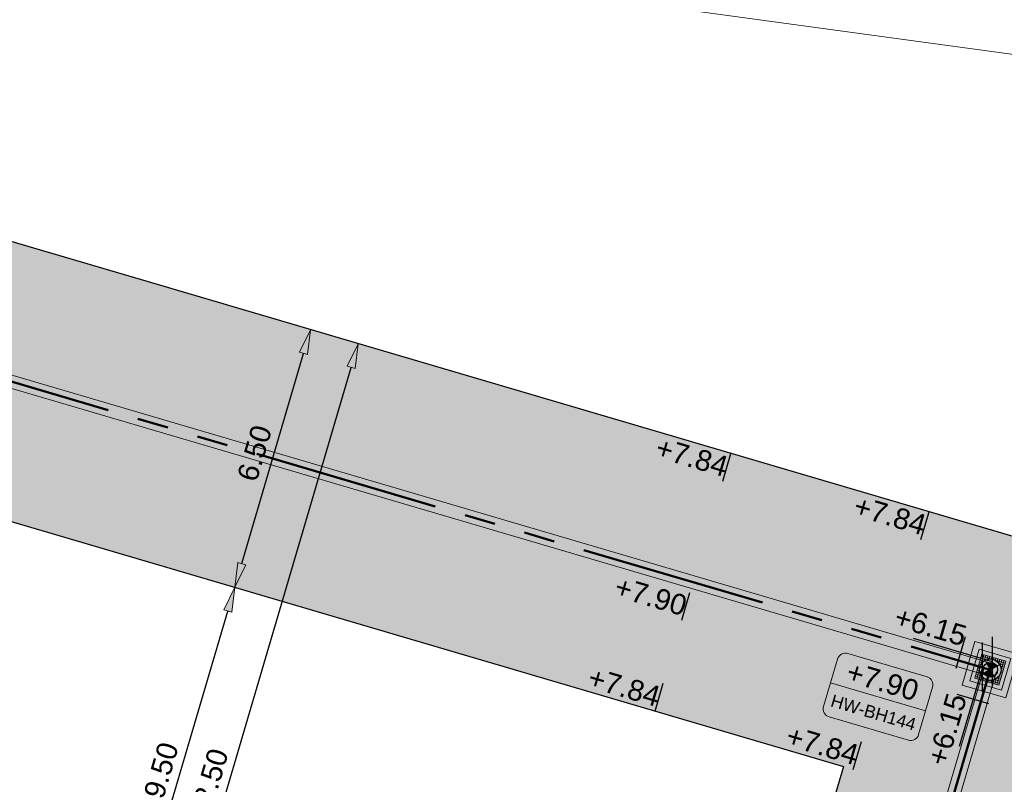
# Model space of a CAD drawing. Extents: x 98477 to 100410, y 398052 to 398969.
# Tile 362 of 374: x 98670 to 98694, y 398706 to 398724. Entities that reach past the tile are written whole.
import ezdxf
from ezdxf.enums import TextEntityAlignment as Align

# ---------------------------------------------------------------- set-up
doc = ezdxf.new("R2010")
doc.units = 0
doc.linetypes.add('RI-RWA', pattern=[8.25, 4.5, -0.75, 0.75, -0.75, 0.75, -0.75])
for name, color, linetype, lineweight in [('N-GW-hoogtelijn laagte NAP +7.00', 100, 'AL-HOOGTELIJN +7.00', 18), ('N-KO-kantverharding', 2, 'Continuous', 25), ('N-RI-RWA b.o.b.', 162, 'Continuous', 25), ('N-RI-RWA hoofdriool', 162, 'RI-RWA', 50), ('N-RI-RWA hoofdriool buiswand', 162, 'Continuous', 13), ('N-RI-RWA put', 1, 'Continuous', 25), ('N-RI-RWA putdeksel', 7, 'Continuous', 18), ('N-RI-RWA putnummer', 162, 'Continuous', 18), ('N-RI-RWA putwand', 7, 'Continuous', 18), ("N-VH-arcering 'MAT' grijs 251", 251, 'Continuous', 18), ('X-AL-maatvoering VERWERKT', 180, 'Continuous', 18), ('X-AL-planthoogte VERWERKT', 180, 'Continuous', 25), ('X-AL-rapporttekening blauw', 125, 'Continuous', 25)]:
    doc.layers.add(name, color=color, linetype=linetype, lineweight=lineweight)
for name, color, linetype, plot in [('X-AL-contourlijnen', 30, 'Continuous', False), ('X-AL-hulplijn', 30, 'Continuous', False), ('X-AL-hulplijn riolering', 30, 'Continuous', False)]:
    doc.layers.add(name, color=color, linetype=linetype, plot=plot)
doc.styles.add('CS Annotative', font='arial.ttf')
doc.styles.get("Standard").update_dxf_attribs({"font": 'txt.shx'})
doc.linetypes.add('AL-HOOGTELIJN +7.00', pattern='A,7.5,-1.5,["+7.00",Standard,S=0.9,R=0,X=-0.3,Y=-0.45],-4.5,22.5', length=36)
doc.dimstyles.new('CS Annotative', dxfattribs={"dimtxt": 2.5, "dimasz": 3, "dimexe": 0.18, "dimexo": 0.0625, "dimgap": 1, "dimtad": 1, "dimzin": 3, "dimdsep": 46, "dimtxsty": 'CS Annotative', "dimblk": 'CS Dimensionpijl', "dimcen": 0, "dimse1": 1, "dimse2": 1, "dimclrd": 256, "dimclre": 256, "dimadec": 0, "dimazin": 0, "dimtm": 1e-09, "dimtfac": 1, "dimtdec": 0, "dimtofl": 0, "dimtmove": 1, "dimatfit": 1, "dimfxl": 1, "dimtfillclr": 256, "dimtolj": 1, "dimtzin": 3, "dimarcsym": 0})

# ---------------------------------------------------------------- blocks, each defined once
blk = doc.blocks.new('*U330')
h = blk.add_hatch(color=256)
h.dxf.hatch_style = 1
h.paths.add_polyline_path([(-0.2282755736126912, -0.1244598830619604, 0.6681786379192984), (0.2494216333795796, -0.07340877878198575, 0.198912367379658), (0.2282755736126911, 0.1244598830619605)])
at = {"flags": 128}
blk.add_lwpolyline([(-0.2282755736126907, -0.1244598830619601), (0.2282755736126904, 0.1244598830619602)], dxfattribs=at)
blk.add_circle((-7.321038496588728e-17, 2.351221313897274e-16), 0.26)
at = {"layer": 'N-RI-RWA putdeksel', "flags": 128}
blk.add_lwpolyline([(-0.3724966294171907, -0.2030917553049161), (0.2030917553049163, -0.3724966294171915), (0.3724966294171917, 0.2030917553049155), (-0.2030917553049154, 0.3724966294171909)], close=True, dxfattribs=at)
at = {"layer": 'N-RI-RWA putdeksel', "lineweight": 5, "flags": 128}
for points in [[(-0.2313259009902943, 0.2765652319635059), (-0.1029049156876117, 0.2387688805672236)], [(-0.1551260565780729, 0.3583795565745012), (-0.2196652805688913, 0.139094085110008)], [(-0.2172088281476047, 0.3245309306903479), (0.002076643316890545, 0.2599917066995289)], [(-0.1071603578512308, 0.3442624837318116), (-0.144956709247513, 0.2158414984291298)], [(-0.05919465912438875, 0.330145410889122), (-0.08393691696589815, 0.2460784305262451)], [(-0.01122896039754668, 0.3160283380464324), (-0.02816944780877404, 0.2584694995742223)], [(0.03673673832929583, 0.3019112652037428), (0.02407288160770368, 0.2588831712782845)], [(0.08470243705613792, 0.2877941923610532), (0.07340877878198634, 0.2494216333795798)], [(0.1326681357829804, 0.2736771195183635), (0.1200042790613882, 0.2306490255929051)], [(0.1806338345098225, 0.2595600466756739), (0.163693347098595, 0.2020012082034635)], [(0.2285995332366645, 0.2454429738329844), (0.2038572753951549, 0.161375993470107)], [(-0.2599917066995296, 0.00207664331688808), (-0.3245309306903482, -0.2172088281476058)], [(-0.3019112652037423, 0.03673673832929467), (-0.258883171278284, 0.02407288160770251)], [(-0.2877941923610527, 0.08470243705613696), (-0.2494216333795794, 0.07340877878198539)], [(-0.273677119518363, 0.1326681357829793), (-0.2306490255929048, 0.1200042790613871)], [(-0.2595600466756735, 0.1806338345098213), (-0.2020012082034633, 0.1636933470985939)], [(-0.2454429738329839, 0.2285995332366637), (-0.1613759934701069, 0.2038572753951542)], [(0.1390940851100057, 0.219665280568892), (0.3583795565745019, 0.1551260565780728)], [(0.2158414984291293, 0.1449567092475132), (0.3442624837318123, 0.1071603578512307)], [(0.2765652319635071, 0.2313259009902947), (0.2387688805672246, 0.102904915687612)], [(0.2460784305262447, 0.08393691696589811), (0.3301454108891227, 0.0591946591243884)], [(0.2584694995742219, 0.02816944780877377), (0.3160283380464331, 0.0112289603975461)], [(0.3245309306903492, 0.2172088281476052), (0.25999170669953, -0.002076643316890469)], [(-0.3583795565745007, -0.1551260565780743), (-0.1390940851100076, -0.2196652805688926)], [(-0.3442624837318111, -0.107160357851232), (-0.2158414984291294, -0.1449567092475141)], [(-0.3301454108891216, -0.0591946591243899), (-0.2460784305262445, -0.08393691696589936)], [(-0.3160283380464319, -0.01122896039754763), (-0.2584694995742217, -0.02816944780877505)], [(-0.2387688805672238, -0.1029049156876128), (-0.2765652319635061, -0.2313259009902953)], [(-0.2038572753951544, -0.1613759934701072), (-0.2285995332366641, -0.2454429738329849)], [(-0.1636933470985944, -0.2020012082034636), (-0.180633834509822, -0.2595600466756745)], [(-0.1200042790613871, -0.230649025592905), (-0.1326681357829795, -0.2736771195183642)], [(0.1449567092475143, -0.2158414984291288), (0.1071603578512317, -0.3442624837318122)], [(0.2196652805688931, -0.1390940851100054), (0.1551260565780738, -0.3583795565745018)], [(0.1613759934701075, -0.2038572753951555), (0.245442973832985, -0.2285995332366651)], [(0.2020012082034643, -0.1636933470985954), (0.2595600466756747, -0.1806338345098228)], [(0.2306490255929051, -0.1200042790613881), (0.2736771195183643, -0.1326681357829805)], [(0.24942163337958, -0.07340877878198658), (0.287794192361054, -0.08470243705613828)], [(0.2588831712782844, -0.02407288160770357), (0.3019112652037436, -0.03673673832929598)], [(-0.07340877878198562, -0.2494216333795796), (-0.08470243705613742, -0.2877941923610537)], [(-0.0240728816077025, -0.2588831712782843), (-0.03673673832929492, -0.3019112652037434)], [(-0.002076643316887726, -0.259991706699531), (0.2172088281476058, -0.3245309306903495)], [(0.02816944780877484, -0.2584694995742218), (0.01122896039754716, -0.316028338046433)], [(0.08393691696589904, -0.2460784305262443), (0.05919465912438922, -0.3301454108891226)], [(0.1029049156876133, -0.238768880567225), (0.2313259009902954, -0.2765652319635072)]]:
    blk.add_lwpolyline(points, dxfattribs=at)
at = {"layer": 'N-RI-RWA putwand', "flags": 128}
for points in [[(-0.6829104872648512, -0.3723348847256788), (0.3723348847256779, -0.6829104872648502), (0.6829104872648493, 0.372334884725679), (-0.3723348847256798, 0.6829104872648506)], [(-0.4966621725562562, -0.2707890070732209), (0.2707890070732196, -0.4966621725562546), (0.4966621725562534, 0.2707890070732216), (-0.2707890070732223, 0.4966621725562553)]]:
    blk.add_lwpolyline(points, close=True, dxfattribs=at)
blk = doc.blocks.new('*U405')
at = {"layer": 'X-AL-hulplijn riolering', "flags": 128}
for points in [[(1.458995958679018e-16, -3), (1.458995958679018e-16, 3)], [(-1.345261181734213e-17, -1.597549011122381e-17), (-2.823414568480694, -9.59313974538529)], [(0.7892621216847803, -4.401938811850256), (-3.047993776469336, -3.272572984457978)]]:
    blk.add_lwpolyline(points, dxfattribs=at)
at = {"layer": 'N-RI-RWA b.o.b.', "linetype": 'Continuous', "style": 'CS Annotative'}
blk.add_attdef('B.o.b.links', text='', height=0.5, rotation=73.59999999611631, dxfattribs=at).set_placement((-0.6095987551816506, -0.6545145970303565), align=Align.MIDDLE_RIGHT)
blk = doc.blocks.new('*U404')
at = {"layer": 'X-AL-hulplijn riolering', "flags": 128}
for points in [[(-1.597549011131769e-17, 1.345261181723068e-17), (-9.593139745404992, 2.82341456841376)], [(-4.401938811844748, -0.7892621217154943), (-3.272572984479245, 3.047993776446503)], [(-6.94137766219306e-18, -3), (-6.94137766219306e-18, 3)]]:
    blk.add_lwpolyline(points, dxfattribs=at)
at = {"layer": 'N-RI-RWA b.o.b.', "linetype": 'Continuous', "style": 'CS Annotative'}
blk.add_attdef('B.o.b.links', text='', height=0.5000000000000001, rotation=343.5999999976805, dxfattribs=at).set_placement((-0.6545145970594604, 0.6095987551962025), align=Align.MIDDLE_RIGHT)
blk = doc.blocks.new('*U416')
at = {"layer": 'X-AL-hulplijn', "flags": 128}
blk.add_lwpolyline([(0.09881950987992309, 0.3357598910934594), (-0.09881950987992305, -0.3357598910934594)], dxfattribs=at)
at = {"layer": 'X-AL-planthoogte VERWERKT', "linetype": 'Continuous', "style": 'CS Annotative'}
blk.add_attdef('HOOGTE-LINKS', text='', height=0.4999999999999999, rotation=163.6000000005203, dxfattribs=at).set_placement((1.455191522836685e-11, 3.059681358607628e-22), align=Align.MIDDLE_RIGHT)
blk = doc.blocks.new('*U419')
at = {"layer": 'X-AL-hulplijn', "flags": 128}
blk.add_lwpolyline([(0.09881950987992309, 0.3357598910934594), (-0.09881950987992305, -0.3357598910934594)], dxfattribs=at)
at = {"layer": 'X-AL-planthoogte VERWERKT', "linetype": 'Continuous', "style": 'CS Annotative'}
blk.add_attdef('HOOGTE-LINKS', text='', height=0.4999999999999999, rotation=163.6000000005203, dxfattribs=at).set_placement((0, 0), align=Align.MIDDLE_RIGHT)
blk = doc.blocks.new('*U414')
at = {"layer": 'X-AL-hulplijn', "flags": 128}
blk.add_lwpolyline([(0.09881950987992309, 0.3357598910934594), (-0.09881950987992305, -0.3357598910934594)], dxfattribs=at)
at = {"layer": 'X-AL-planthoogte VERWERKT', "linetype": 'Continuous', "style": 'CS Annotative'}
blk.add_attdef('HOOGTE-LINKS', text='', height=0.4999999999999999, rotation=163.6000000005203, dxfattribs=at).set_placement((1.455191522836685e-11, 3.059681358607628e-22), align=Align.MIDDLE_RIGHT)
blk = doc.blocks.new('*U415')
at = {"layer": 'X-AL-hulplijn', "flags": 128}
blk.add_lwpolyline([(0.09881950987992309, 0.3357598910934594), (-0.09881950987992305, -0.3357598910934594)], dxfattribs=at)
at = {"layer": 'X-AL-planthoogte VERWERKT', "linetype": 'Continuous', "style": 'CS Annotative'}
blk.add_attdef('HOOGTE-LINKS', text='', height=0.4999999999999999, rotation=163.6000000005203, dxfattribs=at).set_placement((1.223872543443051e-21, -5.820766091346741e-11), align=Align.MIDDLE_RIGHT)
blk = doc.blocks.new('*U423')
at = {"layer": 'X-AL-hulplijn', "flags": 128}
blk.add_lwpolyline([(0.09881950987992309, 0.3357598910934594), (-0.09881950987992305, -0.3357598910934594)], dxfattribs=at)
at = {"layer": 'X-AL-planthoogte VERWERKT', "linetype": 'Continuous', "style": 'CS Annotative'}
blk.add_attdef('HOOGTE-LINKS', text='', height=0.4999999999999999, rotation=163.6000000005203, dxfattribs=at).set_placement((-2.910383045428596e-11, -1.164153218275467e-10), align=Align.MIDDLE_RIGHT)
blk = doc.blocks.new('*U653')
at = {"layer": 'X-AL-hulplijn riolering'}
for points in [[(-0.6275572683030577, 0.6275572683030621), (7.682743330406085e-16, 0), (0.6275572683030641, 0.6275572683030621, 0.4142135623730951)], [(3.290701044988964e-15, 0), (-0.6275572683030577, -0.6275572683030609, 0.4142135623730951), (0.6275572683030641, -0.6275572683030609)]]:
    blk.add_hatch(color=256, dxfattribs=at).paths.add_polyline_path(points)
at = {"lineweight": 9}
blk.add_line((-18.10252460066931, -6.986696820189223), (-6.102524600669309, -6.986696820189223), dxfattribs=at)
blk.add_lwpolyline([(-17.10252460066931, -10.98669682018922), (-7.102524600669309, -10.98669682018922, 0.414213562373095), (-6.102524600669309, -9.986696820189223), (-6.102524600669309, -3.986696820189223, 0.414213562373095), (-7.102524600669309, -2.986696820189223), (-17.10252460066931, -2.986696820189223, 0.414213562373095), (-18.10252460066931, -3.986696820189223), (-18.10252460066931, -9.986696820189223, 0.414213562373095)], format="xyb", close=True)
at = {"layer": 'X-AL-hulplijn riolering'}
for points in [[(0.7530687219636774, -0.7530687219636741), (-0.7530687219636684, 0.7530687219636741)], [(0.7530687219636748, 0.7530687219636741), (-0.7530687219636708, -0.7530687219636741)]]:
    blk.add_lwpolyline(points, dxfattribs=at)
blk.add_circle((3.290701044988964e-15, 0), 0.8875, dxfattribs=at)
at = {"style": 'CS Annotative'}
for tag, height, p in [('HOOGTE', 2.5, (-12.10252460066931, -5.010850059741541)), ('NR', 1.5, (-12.10252460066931, -8.96254358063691))]:
    blk.add_attdef(tag, text='', height=height, dxfattribs=at).set_placement(p, align=Align.MIDDLE_CENTER)
blk = doc.blocks.new('CS Dimensionpijl')
h = blk.add_hatch(color=256)
h.dxf.hatch_style = 1
h.paths.add_polyline_path([(-1, -0.1666666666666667), (0, 0), (-1, 0.1666666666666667)])
at = {"flags": 128}
blk.add_lwpolyline([(0, 0.5), (0, -0.5)], dxfattribs=at)
blk.add_lwpolyline([(-1, -0.1666666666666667), (0, 0), (-1, 0.1666666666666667)], close=True, dxfattribs=at)
blk = doc.blocks.new('*D1071')
at = {"layer": 'X-AL-maatvoering VERWERKT', "linetype": 'Continuous', "lineweight": -2, "transparency": 16777216}
blk.add_line((98673.18524687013, 398701.9767670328), (98675.52868096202, 398709.9390730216), dxfattribs=at)
at = {"layer": 'X-AL-maatvoering VERWERKT', "lineweight": -2, "transparency": 16777216, "xscale": 0.6000000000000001, "yscale": 0.6000000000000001, "zscale": 0.6000000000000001}
for p, rotation in [((98675.69808583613, 398710.5146614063), 73.59999999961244), ((98673.01584199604, 398701.4011786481), 253.5999999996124)]:
    blk.add_blockref('CS Dimensionpijl', p, dxfattribs=dict(at, rotation=rotation))
at = {"layer": 'X-AL-maatvoering VERWERKT', "color": 0, "transparency": 16777216, "insert": (98673.92020121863, 398706.0864662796), "char_height": 0.5, "attachment_point": 5, "rotation": 73.59999999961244, "style": 'CS Annotative'}
blk.add_mtext('\\A1;9.50', dxfattribs=at)
blk = doc.blocks.new('*D1072')
at = {"layer": 'X-AL-maatvoering VERWERKT', "linetype": 'Continuous', "lineweight": -2, "transparency": 16777216}
blk.add_line((98675.86749071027, 398711.090249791), (98677.36390043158, 398716.1746138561), dxfattribs=at)
at = {"layer": 'X-AL-maatvoering VERWERKT', "lineweight": -2, "transparency": 16777216, "xscale": 0.6000000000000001, "yscale": 0.6000000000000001, "zscale": 0.6000000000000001}
for p, rotation in [((98677.53330530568, 398716.7502022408), 73.59999999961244), ((98675.69808583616, 398710.5146614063), 253.5999999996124)]:
    blk.add_blockref('CS Dimensionpijl', p, dxfattribs=dict(at, rotation=rotation))
at = {"layer": 'X-AL-maatvoering VERWERKT', "color": 0, "transparency": 16777216, "insert": (98676.17893287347, 398713.760978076), "char_height": 0.5, "attachment_point": 5, "rotation": 73.59999999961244, "style": 'CS Annotative'}
blk.add_mtext('\\A1;6.50', dxfattribs=at)
blk = doc.blocks.new('*D1189')
at = {"layer": 'X-AL-maatvoering VERWERKT', "linetype": 'Continuous', "lineweight": -2, "transparency": 16777216}
blk.add_line((98672.50120417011, 398695.4024164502), (98678.515077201, 398715.835804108), dxfattribs=at)
at = {"layer": 'X-AL-maatvoering VERWERKT', "lineweight": -2, "transparency": 16777216, "xscale": 0.6000000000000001, "yscale": 0.6000000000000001, "zscale": 0.6000000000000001}
for p, rotation in [((98678.6844820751, 398716.4113924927), 73.59999999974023), ((98672.33179929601, 398694.8268280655), 253.5999999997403)]:
    blk.add_blockref('CS Dimensionpijl', p, dxfattribs=dict(at, rotation=rotation))
at = {"layer": 'X-AL-maatvoering VERWERKT', "color": 0, "transparency": 16777216, "insert": (98675.07137798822, 398705.7476565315), "char_height": 0.5, "attachment_point": 5, "rotation": 73.59999999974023, "style": 'CS Annotative'}
blk.add_mtext('\\A1;22.50', dxfattribs=at)

msp = doc.modelspace()

# ---------------------------------------------------------------- hatches: boundary and pattern name
at = {"layer": "N-VH-arcering 'MAT' grijs 251"}
h = msp.add_hatch(color=256, dxfattribs=at)
h.dxf.hatch_style = 1
edge = h.paths.add_edge_path()
edge.add_line((98697.29793046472, 398710.9331567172), (98673.55490959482, 398717.9211077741))
edge.add_line((98673.55490959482, 398717.9211077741), (98649.3322317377, 398725.0502295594))
edge.add_line((98649.3322317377, 398725.0502295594), (98626.54852484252, 398731.7558391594))
edge.add_line((98626.54852484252, 398731.7558391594), (98620.19584206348, 398710.1712747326))
edge.add_line((98620.19584206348, 398710.1712747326), (98657.84891556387, 398699.0893725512))
edge.add_arc((98657.35481801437, 398697.4105730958), 1.750000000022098, -16.400000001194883, 73.59999999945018, ccw=False)
edge.add_line((98659.03361746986, 398696.9164755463), (98653.9448376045, 398679.6262848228))
edge.add_line((98653.9448376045, 398679.6262848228), (98661.34096379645, 398677.4494865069))
edge.add_line((98661.34096379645, 398677.4494865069), (98660.60100529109, 398680.5081083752))
edge.add_arc((98665.21782004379, 398681.6250334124), 4.74999999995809, 163.6000000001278, 193.6000000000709, ccw=False)
edge.add_line((98660.66107866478, 398682.9661553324), (98664.30984432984, 398695.3635975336))
edge.add_arc((98665.98864378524, 398694.8694999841), 1.749999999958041, 73.5999999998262, 163.5999999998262, ccw=False)
edge.add_line((98666.48274133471, 398696.5482994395), (98667.2022268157, 398696.3365433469))
edge.add_line((98667.2022268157, 398696.3365433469), (98690.94524768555, 398689.3485922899))
edge.add_line((98690.94524768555, 398689.3485922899), (98697.29793046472, 398710.9331567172))
h.paths.add_polyline_path([(98660.64344900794, 398705.0425719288), (98630.4250588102, 398713.9363278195), (98628.2666023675, 398714.5715960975), (98630.94884620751, 398723.6850788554), (98671.71969012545, 398711.6855669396), (98690.42631262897, 398706.1799085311), (98687.74406878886, 398697.0664257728), (98669.03744628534, 398702.5720841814)], flags=16)
at = {"layer": 'X-AL-rapporttekening blauw'}
h = msp.add_hatch(dxfattribs=at)
h.set_pattern_fill('ANSI31', color=256, scale=20)
h.set_pattern_definition([(45, (0, 0), (-0.3535533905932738, 0.3535533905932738), [])])
edge = h.paths.add_edge_path()
edge.add_arc((98577.95809893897, 398623.2268260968), 2.500000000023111, 253.6000000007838, 342.7419720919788)
edge.add_line((98580.34554490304, 398622.4851376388), (98611.72061965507, 398723.4794227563))
edge.add_arc((98796.65218403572, 398666.0282348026), 193.6500000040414, 158.0498743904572, 162.7419720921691, ccw=False)
edge.add_arc((98618.66309410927, 398737.7603326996), 1.750000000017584, 79.5397638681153, 158.0498743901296, ccw=False)
edge.add_line((98618.98081202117, 398739.4812497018), (98652.82799001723, 398733.232340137))
edge.add_arc((98744.55769001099, 399230.0856631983), 505.2499999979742, 259.5397638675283, 262.561970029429)
edge.add_line((98679.15116356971, 398729.0871115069), (98729.34265272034, 398722.5344958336))
edge.add_arc((98729.61450567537, 398724.6168252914), 2.099999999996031, 262.5619700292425, 352.5619700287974)
edge.add_line((98731.69683513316, 398724.3449723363), (98731.83276161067, 398725.3861370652))
edge.add_arc((98729.75043215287, 398725.6579900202), 2.099999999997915, 352.5619700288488, 442.5619700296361)
edge.add_line((98730.02228510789, 398727.740319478), (98679.83079595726, 398734.2929351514))
edge.add_arc((98744.55769000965, 399230.0856632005), 500.0000000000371, 259.5397638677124, 262.56197002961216, ccw=False)
edge.add_line((98653.78114375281, 398738.3950911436), (98619.93396575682, 398744.6440007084))
edge.add_arc((98618.66309410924, 398737.7603326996), 6.999999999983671, 79.53976386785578, 158.0498743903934)
edge.add_arc((98796.65218403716, 398666.0282348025), 198.9000000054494, 158.0498743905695, 162.7419720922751)
edge.add_line((98606.70698313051, 398725.0369685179), (98575.33079758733, 398624.0391078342))
edge.add_arc((98577.71824355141, 398623.2974193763), 2.500000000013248, 162.7419720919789, 253.5999999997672)
edge.add_line((98577.0123899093, 398620.8991344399), (98577.25224529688, 398620.8285411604))

# ---------------------------------------------------------------- linework, layer by layer
at = {"layer": 'N-GW-hoogtelijn laagte NAP +7.00', "flags": 128}
msp.add_lwpolyline([(98713.2001102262, 398662.9599795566), (98726.95907007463, 398709.7089147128, 0.459081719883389), (98720.36530801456, 398719.8943089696), (98695.61574089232, 398723.2687541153), (98660.63571305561, 398728.0380571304), (98657.27489003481, 398728.4962838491), (98627.44178536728, 398734.0041100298, 0.3841656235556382), (98618.3148488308, 398728.3957925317), (98614.38975138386, 398715.0594554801, 0.4142135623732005), (98621.15947656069, 398702.6429011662), (98648.49992483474, 398694.5961696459, -0.4142135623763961), (98651.88478742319, 398688.3878924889), (98651.88478742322, 398688.387892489, -0.4142135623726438), (98645.67651026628, 398685.0030299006), (98626.06781284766, 398690.7741833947, 0.3452610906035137), (98614.60242241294, 398686.2125695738, 0.03981989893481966), (98587.06879776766, 398628.8692554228, 0.02681577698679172), (98583.75382049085, 398618.6761508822), (98578.4545847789, 398598.8205768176, -0.01473012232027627), (98577.61158852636, 398595.9984052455, 0.002445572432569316), (98575.6335452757, 398589.9245847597, 0.0465115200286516), (98573.51528137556, 398580.3161526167, -0.06474828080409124), (98570.47698109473, 398568.5812402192, 0.03047291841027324), (98565.85599640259, 398554.7176598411), (98555.1634644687, 398514.6540787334, 0.3762911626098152), (98559.54456020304, 398505.7889963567, 0.1980183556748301), (98577.07486126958, 398505.771138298), (98594.87761863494, 398513.0882226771, -0.0724416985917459), (98613.33273670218, 398517.7088827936, -0.06158372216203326), (98622.16508797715, 398517.5117710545, 0.04144405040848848), (98637.69097283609, 398516.5403760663), (98672.74423847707, 398517.254018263, 0.3270130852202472), (98687.76758885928, 398528.7332401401), (98716.5371790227, 398626.4839218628, -0.6718751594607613), (98721.60305329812, 398626.9991783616, -0.1962615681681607), (98721.67954514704, 398626.2471294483), (98688.12811369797, 398512.2491448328, -0.3230870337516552), (98687.20335231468, 398511.5320834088, -0.00937468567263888), (98687.00126932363, 398511.5288880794)], format="xyb", dxfattribs=at)
at = {"layer": 'N-KO-kantverharding', "flags": 128}
msp.add_lwpolyline([(98729.43353248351, 398729.3278892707, -0.4598233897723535), (98734.39341919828, 398721.6868758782), (98714.4436596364, 398653.9034077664, -0.4931454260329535), (98705.93179889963, 398650.618954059), (98682.96341873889, 398664.6389131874), (98663.71975019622, 398676.3852986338, 0.06381507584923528), (98661.34102975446, 398677.4492138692), (98660.60100529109, 398680.5081083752, -0.1316524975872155), (98660.66107866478, 398682.9661553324), (98664.30984432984, 398695.3635975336, -0.4142135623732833), (98666.4827413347, 398696.5482994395), (98667.2022268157, 398696.3365433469), (98690.94524768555, 398689.3485922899), (98697.29793046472, 398710.9331567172), (98673.55490959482, 398717.9211077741), (98649.3322317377, 398725.0502295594), (98626.54852484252, 398731.7558391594), (98620.19584206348, 398710.1712747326), (98657.84891556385, 398699.0893725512, -0.4142135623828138), (98659.03361746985, 398696.9164755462), (98653.9448376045, 398679.6262848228), (98652.69138276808, 398675.367410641), (98650.4694978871, 398667.8180934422), (98633.21843489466, 398609.2040096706, -0.4142135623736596)], format="xyb", dxfattribs=at)
msp.add_lwpolyline([(98669.03744628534, 398702.5720841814), (98660.64344900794, 398705.0425719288), (98630.4250588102, 398713.9363278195), (98628.2666023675, 398714.5715960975), (98630.94884620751, 398723.6850788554), (98671.71969012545, 398711.6855669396), (98671.71969012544, 398711.6855669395), (98690.42631262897, 398706.1799085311), (98687.74406878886, 398697.0664257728)], close=True, dxfattribs=at)
at = {"layer": 'N-RI-RWA hoofdriool'}
for points in [[(98628.74868552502, 398727.7204590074), (98693.98203579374, 398708.521239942)], [(98693.98203579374, 398708.521239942), (98689.46457248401, 398693.1722163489)]]:
    msp.add_lwpolyline(points, dxfattribs=at)
at = {"layer": 'N-RI-RWA hoofdriool buiswand', "flags": 128}
for points in [[(98628.79315430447, 398727.8715509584), (98694.0265045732, 398708.672331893)], [(98628.70421674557, 398727.5693670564), (98693.93756701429, 398708.370147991)], [(98693.83094384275, 398708.5657087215), (98689.31348053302, 398693.2166851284)], [(98694.13312774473, 398708.4767711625), (98689.615664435, 398693.1277475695)]]:
    msp.add_lwpolyline(points, dxfattribs=at)
at = {"layer": 'X-AL-contourlijnen', "flags": 128}
msp.add_lwpolyline([(98697.29793046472, 398710.9331567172), (98673.55490959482, 398717.9211077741), (98649.3322317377, 398725.0502295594), (98626.54852484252, 398731.7558391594), (98620.19584206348, 398710.1712747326), (98657.84891556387, 398699.0893725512, -0.4142135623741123), (98659.03361746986, 398696.9164755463), (98653.9448376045, 398679.6262848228), (98661.34096379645, 398677.4494865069), (98660.60100529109, 398680.5081083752, -0.1316524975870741), (98660.66107866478, 398682.9661553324), (98664.30984432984, 398695.3635975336, -0.4142135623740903), (98666.48274133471, 398696.5482994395), (98667.2022268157, 398696.3365433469), (98690.94524768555, 398689.3485922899)], format="xyb", close=True, dxfattribs=at)
msp.add_lwpolyline([(98660.64344900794, 398705.0425719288), (98630.4250588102, 398713.9363278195), (98628.2666023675, 398714.5715960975), (98630.94884620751, 398723.6850788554), (98671.71969012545, 398711.6855669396), (98690.42631262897, 398706.1799085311), (98687.74406878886, 398697.0664257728), (98669.03744628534, 398702.5720841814)], close=True, dxfattribs=at)

# ---------------------------------------------------------------- block references
at = {"layer": 'N-RI-RWA b.o.b.'}
ref = msp.add_blockref('*U404', (98694.03850408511, 398708.7131027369), dxfattribs=dict(at, xscale=0.2, yscale=0.2, zscale=0.2))
ref.add_attrib('B.o.b.links', '+6.15', dxfattribs={"linetype": 'Continuous', "height": 0.5000000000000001, "rotation": 343.5999999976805, "style": 'CS Annotative'}).set_placement((98693.38398948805, 398709.3227014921), align=Align.MIDDLE_RIGHT)
ref = msp.add_blockref('*U405', (98693.79017299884, 398708.5777082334), dxfattribs=dict(at, xscale=0.2, yscale=0.2, zscale=0.2))
ref.add_attrib('B.o.b.links', '+6.15', dxfattribs={"linetype": 'Continuous', "height": 0.5, "rotation": 73.59999999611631, "style": 'CS Annotative'}).set_placement((98693.18057424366, 398707.9231936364), align=Align.MIDDLE_RIGHT)
at = {"layer": 'N-RI-RWA put'}
msp.add_blockref('*U330', (98693.98203579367, 398708.521239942), dxfattribs=at)
at = {"layer": 'N-RI-RWA putnummer'}
ref = msp.add_blockref('*U653', (98693.98203579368, 398708.521239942), dxfattribs=dict(at, xscale=0.2, yscale=0.2, zscale=0.2, rotation=343.6000000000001))
ref.add_attrib('HOOGTE', '+7.90', dxfattribs={"linetype": 'Continuous', "height": 0.4999999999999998, "rotation": 343.6000000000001, "style": 'CS Annotative'}).set_placement((98691.37705745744, 398708.2432531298), align=Align.MIDDLE_CENTER)
ref.add_attrib('NR', 'HW-BH144', dxfattribs={"linetype": 'Continuous', "height": 0.2999999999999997, "rotation": 343.6000000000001, "style": 'CS Annotative'}).set_placement((98691.1539120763, 398707.4850701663), align=Align.MIDDLE_CENTER)
at = {"layer": 'X-AL-planthoogte VERWERKT', "rotation": 179.9999999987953}
for name, p, values in [('*U414', (98687.60597120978, 398713.4208113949), {'HOOGTE-LINKS': '+7.84'}), ('*U423', (98692.40254108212, 398712.0091041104), {'HOOGTE-LINKS': '+7.84'}), ('*U415', (98686.61495269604, 398710.0536193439), {'HOOGTE-LINKS': '+7.90'}), ('*U419', (98685.96839075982, 398707.8567903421), {'HOOGTE-LINKS': '+7.84'}), ('*U416', (98690.76496063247, 398706.4450830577), {'HOOGTE-LINKS': '+7.84'})]:
    msp.add_blockref(name, p, dxfattribs=at).add_auto_attribs(values)

# ---------------------------------------------------------------- dimensions: what is measured, and where the dimension line sits
at = {"layer": 'X-AL-maatvoering VERWERKT'}
dim = msp.add_aligned_dim(p1=(98671.18062252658, 398695.1656378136), p2=(98677.5333053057, 398716.7502022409), distance=-1.199999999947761, dimstyle='CS Annotative', dxfattribs=at)
dim.commit()
dim.dimension.update_dxf_attribs({"geometry": '*D1189', "text_midpoint": (98675.07137798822, 398705.7476565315)})
for base, p1, p2, picture, middle in [((98677.53330530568, 398716.7502022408), (98675.69808583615, 398710.5146614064), (98677.53330530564, 398716.7502022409), '*D1072', (98676.17893287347, 398713.760978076)), ((98675.69808583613, 398710.5146614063), (98673.01584199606, 398701.4011786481), (98675.69808583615, 398710.5146614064), '*D1071', (98673.92020121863, 398706.0864662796))]:
    dim = msp.add_linear_dim(base=base, p1=p1, p2=p2, angle=253.5999999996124, dimstyle='CS Annotative', dxfattribs=at)
    dim.commit()
    dim.dimension.update_dxf_attribs({"geometry": picture, "text_midpoint": middle})

doc.saveas('drawing.dxf')
